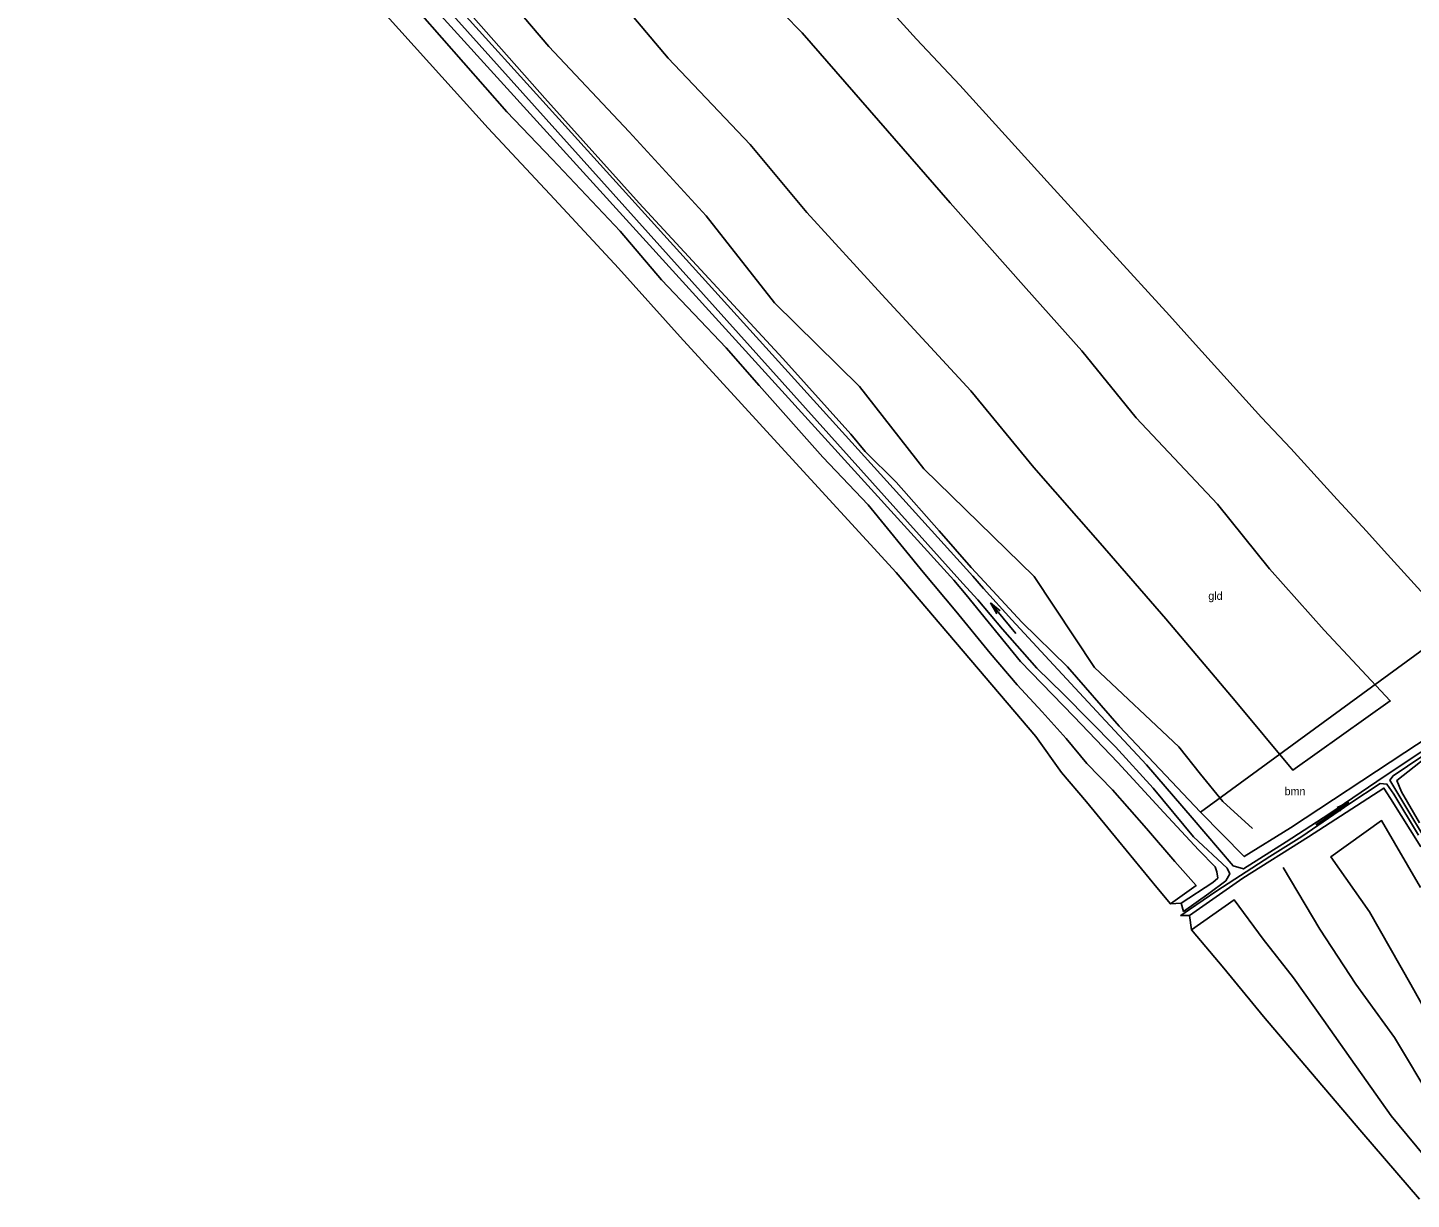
# Model space of a CAD drawing. Extents: x 154825 to 158680, y 370717 to 378075.
# Drawn here: x 155161.5 to 155334.4, y 377353.8 to 377500.1 of the extents above; entities that cross this region are included whole.
import ezdxf

# ---------------------------------------------------------------- set-up
doc = ezdxf.new("R2010")
doc.units = 0
for name, color, linetype in [('boomgroep(vs)', 7, 'Continuous'), ('cultuurscheiding', 7, 'Continuous'), ('grasland_productiegrasl(vs)', 7, 'Continuous'), ('hoogteverschillijn', 7, 'Continuous'), ('insteek sloot', 7, 'Continuous'), ('Sloot bodem', 7, 'Continuous'), ('stroomrichting  watergangen', 7, 'Continuous'), ('vlak_akkerland', 7, 'Continuous'), ('vlak_Bos', 7, 'Continuous'), ('vlak_Grasland', 7, 'Continuous'), ('vlak_Grazige_vegetatie', 7, 'Continuous')]:
    doc.layers.add(name, color=color, linetype=linetype)

msp = doc.modelspace()

# ---------------------------------------------------------------- linework, layer by layer
at = {"layer": 'cultuurscheiding'}
msp.add_lwpolyline([(155308.09, 377402.13), (155339.81, 377425.31)], dxfattribs=at)
at = {"layer": 'hoogteverschillijn'}
for points in [[(155216.76, 377509.34), (155226.66, 377497.73), (155236.69, 377487.07), (155246.31, 377476.6), (155254.84, 377465.74), (155265.45, 377455.29), (155273.51, 377445.01), (155287.3, 377431.54), (155294.82, 377420.2), (155305.35, 377410.26), (155308.08, 377406.86), (155310.88, 377403.45), (155314.59, 377400.09)], [(155251.18, 377506.72), (155258.3, 377499.44), (155267.82, 377488.48), (155276.78, 377478.22), (155286.3, 377467.51), (155293.23, 377459.75), (155300.05, 377451.37), (155310.19, 377440.57), (155316.71, 377432.51), (155323.52, 377424.83), (155331.79, 377416.01), (155319.6, 377407.36), (155312.39, 377416.01), (155303.73, 377426.26), (155295.53, 377435.72), (155287.25, 377445.16), (155279.36, 377454.74), (155268.27, 377466.75), (155258.87, 377476.99), (155251.8, 377485.49), (155241.54, 377496.29), (155232.09, 377507.53)], [(155345.69, 377418.94), (155343.05, 377421.61), (155339.81, 377425.31), (155336.86, 377428.35), (155331.01, 377434.77), (155328.82, 377437.22), (155325.13, 377441.16), (155319.36, 377447.52), (155315.71, 377451.41), (155307.43, 377460.53), (155304.18, 377464.14), (155296.66, 377472.4), (155289.32, 377480.42), (155286.49, 377483.54), (155277.99, 377492.89), (155272.59, 377498.64), (155264.04, 377508.09)], [(155207.87, 377505.04), (155221.4, 377489.56), (155227.07, 377483.65), (155235.57, 377474.66), (155240.73, 377468.59), (155248.81, 377460.12), (155252.94, 377455.42), (155260.9, 377446.43), (155266.57, 377440.48), (155273.44, 377432.07), (155277.51, 377427.21), (155281.79, 377421.97), (155285.16, 377418), (155288.29, 377414.66), (155291.28, 377411.3), (155293.86, 377408.2), (155297.08, 377404.92), (155301.33, 377400.09), (155304.87, 377395.95), (155307.52, 377392.94), (155304.31, 377390.68), (155302.61, 377392.72), (155297.84, 377398.52), (155293.82, 377403.41), (155290.71, 377407.08), (155287.48, 377411.55), (155279.38, 377421.1), (155270.03, 377432.03), (155255.68, 377447.7), (155243.07, 377461.47), (155235.34, 377470.06), (155227.37, 377478.69), (155219.09, 377487.54), (155211.74, 377495.67), (155205.99, 377502.03)], [(155338.21, 377373.66), (155334.34, 377380.6), (155329.17, 377389.66), (155324.36, 377396.55), (155330.7, 377401.06), (155335.57, 377392.72)], [(155318.4, 377395.19), (155323, 377387.51), (155327.47, 377380.61), (155332.32, 377373.98), (155337.09, 377365.98)], [(155337.12, 377357.92), (155331.91, 377364.19), (155326.84, 377371.32), (155323.48, 377376.1), (155319.71, 377381.41), (155315.91, 377386.25), (155312.26, 377391.17), (155306.93, 377387.4), (155310.99, 377382.63), (155315.93, 377376.6), (155321.11, 377370.52), (155328.22, 377362.13), (155335.45, 377353.76)]]:
    msp.add_lwpolyline(points, dxfattribs=at)
at = {"layer": 'insteek sloot'}
for points in [[(155162.72, 377557.13), (155277.27, 377431.1), (155278.8, 377429.26), (155285.57, 377420.95), (155292.24, 377414.05), (155297.73, 377408.32), (155303.51, 377402.08), (155307.88, 377397.38), (155309.89, 377395.27), (155310.13, 377394.66), (155310.22, 377393.87), (155309.6, 377393.31), (155305.65, 377390.73)], [(155211.48, 377507.88), (155226.17, 377491.27), (155237.93, 377478.16), (155255.88, 377458.77), (155264.39, 377449.32), (155266.19, 377447.17), (155270.04, 377443.34), (155275.44, 377437.23), (155279.4, 377432.67), (155280.56, 377431.47), (155285.74, 377425.85), (155291.46, 377420.27), (155297.9, 377412.84), (155308.09, 377402.13), (155313.54, 377396.56), (155319.32, 377400.17), (155333.61, 377409.55), (155346.46, 377418.03)], [(155335.42, 377400.78), (155333.17, 377404.67), (155332.6, 377406.06), (155336.93, 377409.48)], [(155306.68, 377389.22), (155313.36, 377393.85), (155321.57, 377399.04), (155330.99, 377405.11), (155331.8, 377403.82), (155335.61, 377397.78)]]:
    msp.add_lwpolyline(points, dxfattribs=at)
at = {"layer": 'Sloot bodem'}
for points in [[(155347.12, 377417.06), (155340.53, 377412.76), (155335.04, 377409.24), (155330.12, 377405.94), (155324.11, 377401.87), (155318.77, 377398.4), (155313.44, 377395.03), (155312.14, 377395.39), (155307.02, 377401.4), (155301.34, 377408.02), (155295.09, 377414.71), (155288.68, 377421.64), (155284.49, 377426.14), (155280.98, 377430.05), (155279.64, 377431.57), (155162.2, 377561.27), (155165.81, 377563.59), (155174.08, 377568.62), (155176.77, 377570.24), (155185.45, 377575.46), (155195.56, 377581.85)], [(155161.53, 377560.9), (155278.39, 377430.69), (155280.27, 377428.65), (155283.33, 377424.98), (155287.64, 377420.11), (155290.96, 377416.86), (155297.45, 377410.27), (155302.14, 377405.12), (155307.21, 377399.04), (155311.4, 377395.13), (155311.72, 377394.41), (155311.25, 377393.55), (155309.13, 377391.96), (155305.95, 377389.71)], [(155338.29, 377395.25), (155333.85, 377402.59), (155331.75, 377406.12), (155332.14, 377406.66), (155335.71, 377409.06)], [(155305.6, 377389.19), (155306.68, 377389.97), (155310.11, 377392.29), (155316.72, 377396.59), (155320.75, 377399.09), (155326.73, 377403.19), (155330.53, 377405.69), (155331.37, 377405.63), (155332.23, 377404.34), (155335.33, 377399.24)]]:
    msp.add_lwpolyline(points, dxfattribs=at)
at = {"layer": 'stroomrichting  watergangen'}
for p, q in [((155285.02, 377424.42), (155281.83, 377428.26)), ((155281.83, 377428.26), (155283.04, 377427.24)), ((155281.83, 377428.24), (155282.61, 377426.87)), ((155322.49, 377400.54), (155326.62, 377403.34)), ((155326.6, 377403.35), (155325.16, 377402.7)), ((155326.62, 377403.34), (155325.49, 377402.24))]:
    msp.add_line(p, q, dxfattribs=at)
at = {"layer": 'vlak_akkerland'}
for points in [[(155335.42, 377400.78), (155333.17, 377404.67), (155332.6, 377406.06), (155336.93, 377409.48)], [(155335.45, 377353.76), (155328.22, 377362.13), (155321.11, 377370.52), (155315.93, 377376.6), (155310.99, 377382.63), (155306.93, 377387.4), (155306.68, 377389.22), (155313.36, 377393.85), (155321.57, 377399.04), (155330.99, 377405.11), (155331.8, 377403.82), (155335.61, 377397.78)]]:
    msp.add_lwpolyline(points, dxfattribs=at)
at = {"layer": 'vlak_Bos'}
msp.add_lwpolyline([(155162.72, 377557.13), (155277.27, 377431.1), (155278.8, 377429.26), (155285.57, 377420.95), (155292.24, 377414.05), (155297.73, 377408.32), (155303.51, 377402.08), (155307.88, 377397.38), (155309.89, 377395.27), (155310.13, 377394.66), (155310.22, 377393.87), (155309.6, 377393.31), (155305.65, 377390.73), (155304.31, 377390.68), (155302.61, 377392.72), (155297.84, 377398.52), (155293.82, 377403.41), (155290.71, 377407.08), (155287.48, 377411.55), (155279.38, 377421.1), (155270.03, 377432.03), (155255.68, 377447.7), (155243.07, 377461.47), (155235.34, 377470.06), (155227.37, 377478.69), (155219.09, 377487.54), (155211.74, 377495.67), (155205.99, 377502.03)], dxfattribs=at)
msp.add_lwpolyline([(155319.32, 377400.17), (155313.54, 377396.56), (155308.09, 377402.13), (155339.81, 377425.31), (155343.05, 377421.61), (155345.69, 377418.94), (155346.46, 377418.03), (155333.61, 377409.55)], close=True, dxfattribs=at)
at = {"layer": 'vlak_Grasland'}
for points in [[(155339.81, 377425.31), (155308.09, 377402.13), (155297.9, 377412.84), (155291.46, 377420.27), (155285.74, 377425.85), (155280.56, 377431.47), (155279.4, 377432.67), (155275.44, 377437.23), (155270.04, 377443.34), (155266.19, 377447.17), (155264.39, 377449.32), (155255.88, 377458.77), (155237.93, 377478.16), (155226.17, 377491.27), (155211.48, 377507.88)], [(155264.04, 377508.09), (155272.59, 377498.64), (155277.99, 377492.89), (155286.49, 377483.54), (155289.32, 377480.42), (155296.66, 377472.4), (155304.18, 377464.14), (155307.43, 377460.53), (155315.71, 377451.41), (155319.36, 377447.52), (155325.13, 377441.16), (155328.82, 377437.22), (155331.01, 377434.77), (155336.86, 377428.35)]]:
    msp.add_lwpolyline(points, dxfattribs=at)
at = {"layer": 'vlak_Grazige_vegetatie'}
for points in [[(155161.53, 377560.9), (155278.39, 377430.69), (155280.27, 377428.65), (155283.33, 377424.98), (155287.64, 377420.11), (155290.96, 377416.86), (155297.45, 377410.27), (155302.14, 377405.12), (155307.21, 377399.04), (155311.4, 377395.13), (155311.72, 377394.41), (155311.25, 377393.55), (155309.13, 377391.96), (155305.95, 377389.71), (155305.65, 377390.73), (155309.6, 377393.31), (155310.22, 377393.87), (155310.13, 377394.66), (155309.89, 377395.27), (155307.88, 377397.38), (155303.51, 377402.08), (155297.73, 377408.32), (155292.24, 377414.05), (155285.57, 377420.95), (155278.8, 377429.26), (155277.27, 377431.1), (155162.72, 377557.13)], [(155335.04, 377409.24), (155330.12, 377405.94), (155324.11, 377401.87), (155318.77, 377398.4), (155313.44, 377395.03), (155312.14, 377395.39), (155307.02, 377401.4), (155301.34, 377408.02), (155295.09, 377414.71), (155288.68, 377421.64), (155284.49, 377426.14), (155280.98, 377430.05), (155279.64, 377431.57), (155162.2, 377561.27)], [(155211.48, 377507.88), (155226.17, 377491.27), (155237.93, 377478.16), (155255.88, 377458.77), (155264.39, 377449.32), (155266.19, 377447.17), (155270.04, 377443.34), (155275.44, 377437.23), (155279.4, 377432.67), (155280.56, 377431.47), (155285.74, 377425.85), (155291.46, 377420.27), (155297.9, 377412.84), (155308.09, 377402.13), (155313.54, 377396.56), (155319.32, 377400.17), (155333.61, 377409.55), (155346.46, 377418.03)], [(155338.29, 377395.25), (155333.85, 377402.59), (155331.75, 377406.12), (155332.14, 377406.66), (155335.71, 377409.06)], [(155336.93, 377409.48), (155332.6, 377406.06), (155333.17, 377404.67), (155335.42, 377400.78)], [(155335.61, 377397.78), (155331.8, 377403.82), (155330.99, 377405.11), (155321.57, 377399.04), (155313.36, 377393.85), (155306.68, 377389.22), (155305.6, 377389.19), (155306.68, 377389.97), (155310.11, 377392.29), (155316.72, 377396.59), (155320.75, 377399.09), (155326.73, 377403.19), (155330.53, 377405.69), (155331.37, 377405.63), (155332.23, 377404.34), (155335.33, 377399.24)]]:
    msp.add_lwpolyline(points, dxfattribs=at)

# ---------------------------------------------------------------- texts
at = {"layer": 'boomgroep(vs)'}
msp.add_text('bmn', height=1, dxfattribs=at).set_placement((155318.58, 377404.23))
at = {"layer": 'grasland_productiegrasl(vs)'}
msp.add_text('gld', height=1, dxfattribs=at).set_placement((155309.05, 377428.63))

doc.saveas('drawing.dxf')
